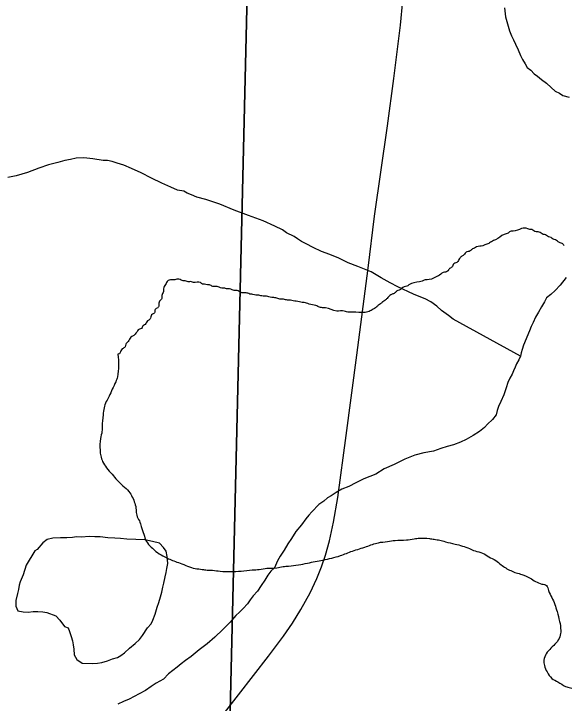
# Model space of a CAD drawing. Extents: x 2.4 to 73.1, y 4.5 to 25.6.
# Drawn here: x 48.0125 to 48.1627, y 21.3538 to 21.5419 of the extents above; entities that cross this region are included whole.
import ezdxf

# ---------------------------------------------------------------- set-up
doc = ezdxf.new("R2010")
doc.units = 0
for name, color, linetype in [('GM_X_Minor_Lake', 7, 'Continuous'), ('GM_X_Minor_River', 7, 'Continuous'), ('GM_X_Section', 7, 'Continuous'), ('GM_X_State_Route', 7, 'Continuous')]:
    doc.layers.add(name, color=color, linetype=linetype)

msp = doc.modelspace()

# ---------------------------------------------------------------- linework, layer by layer
at = {"layer": 'GM_X_Minor_Lake'}
for points in [[(48.01826, 21.39536), (48.01585, 21.39145), (48.015, 21.38881), (48.01418, 21.38693), (48.01396, 21.38599), (48.01373, 21.38486), (48.01351, 21.38372), (48.01307, 21.38184), (48.01302, 21.38032), (48.01354, 21.37896), (48.01506, 21.37873), (48.01639, 21.37868), (48.01773, 21.37883), (48.01906, 21.37878), (48.02039, 21.37874), (48.02153, 21.37851), (48.02398, 21.37767), (48.02508, 21.37649), (48.02636, 21.37474), (48.0273, 21.37433), (48.02765, 21.37336), (48.02818, 21.37201), (48.02852, 21.37086), (48.02867, 21.36972), (48.02883, 21.36857), (48.02897, 21.36704), (48.02969, 21.36569), (48.03118, 21.36469), (48.03384, 21.3646), (48.03537, 21.36474), (48.03652, 21.36489), (48.03806, 21.36541), (48.03941, 21.36594), (48.04075, 21.36627), (48.04172, 21.36681), (48.0427, 21.36754), (48.04407, 21.36883), (48.04563, 21.37011), (48.04681, 21.37121), (48.04761, 21.37232), (48.04901, 21.37437), (48.04999, 21.37548), (48.05041, 21.37642), (48.05103, 21.37811), (48.05166, 21.37999), (48.05208, 21.38131), (48.05251, 21.38282), (48.05294, 21.38413), (48.05317, 21.38546), (48.0534, 21.38659), (48.05383, 21.38829), (48.05406, 21.38942), (48.05428, 21.39056), (48.05452, 21.39188), (48.05439, 21.39379), (48.05406, 21.39532), (48.05333, 21.3963), (48.05222, 21.39747), (48.05033, 21.39792), (48.04825, 21.39837), (48.04578, 21.39845), (48.0433, 21.39853), (48.0416, 21.39877), (48.04008, 21.39883), (48.03817, 21.39889), (48.03609, 21.39915), (48.03457, 21.3992), (48.03305, 21.39925), (48.03095, 21.39913), (48.02961, 21.39917), (48.02847, 21.39902), (48.02694, 21.39888), (48.02523, 21.39893), (48.02313, 21.39881), (48.02159, 21.39848), (48.02042, 21.39757), (48.01884, 21.39572), (48.01826, 21.39536)], [(48.04681, 21.37121), (48.04761, 21.37232), (48.04901, 21.37437), (48.04999, 21.37548), (48.05041, 21.37642), (48.05103, 21.37811), (48.05166, 21.37999), (48.05208, 21.38131), (48.05251, 21.38282), (48.05294, 21.38413), (48.05317, 21.38546), (48.0534, 21.38659), (48.05383, 21.38829), (48.05406, 21.38942), (48.05428, 21.39056), (48.05452, 21.39188), (48.05439, 21.39379), (48.05406, 21.39532), (48.05333, 21.3963), (48.05222, 21.39747), (48.05033, 21.39792), (48.04825, 21.39837), (48.04578, 21.39845), (48.0433, 21.39853), (48.0416, 21.39877), (48.04008, 21.39883), (48.03817, 21.39889), (48.03609, 21.39915), (48.03457, 21.3992), (48.03305, 21.39925), (48.03095, 21.39913), (48.02961, 21.39917), (48.02847, 21.39902), (48.02694, 21.39888), (48.02523, 21.39893), (48.02313, 21.39881), (48.02159, 21.39848), (48.02042, 21.39757), (48.01884, 21.39572), (48.01826, 21.39536)], [(48.01826, 21.39536), (48.01585, 21.39145), (48.015, 21.38881), (48.01418, 21.38693), (48.01396, 21.38599), (48.01373, 21.38486), (48.01351, 21.38372), (48.01307, 21.38184), (48.01302, 21.38032), (48.01354, 21.37896), (48.01506, 21.37873), (48.01639, 21.37868), (48.01773, 21.37883), (48.01906, 21.37878), (48.02039, 21.37874), (48.02153, 21.37851), (48.02398, 21.37767), (48.02508, 21.37649), (48.02636, 21.37474), (48.0273, 21.37433), (48.02765, 21.37336), (48.02818, 21.37201), (48.02852, 21.37086), (48.02867, 21.36972), (48.02883, 21.36857), (48.02897, 21.36704), (48.02969, 21.36569), (48.03118, 21.36469), (48.03384, 21.3646), (48.03537, 21.36474), (48.03652, 21.36489), (48.03806, 21.36541), (48.03941, 21.36594), (48.04075, 21.36627), (48.04172, 21.36681), (48.0427, 21.36754), (48.04407, 21.36883), (48.04563, 21.37011), (48.04681, 21.37121)]]:
    msp.add_lwpolyline(points, dxfattribs=at)
for points in [[(48.16275, 21.47862), (48.16219, 21.4792), (48.16163, 21.47941), (48.16088, 21.47981), (48.16032, 21.4802), (48.15975, 21.4804), (48.15919, 21.4808), (48.15844, 21.481), (48.15788, 21.4814), (48.15675, 21.48181), (48.15619, 21.4822), (48.15563, 21.4824), (48.15506, 21.48242), (48.15449, 21.48262), (48.15393, 21.48301), (48.15337, 21.48303), (48.1528, 21.48323), (48.1511, 21.48327), (48.1488, 21.48257), (48.14823, 21.48258), (48.14746, 21.48203), (48.14631, 21.48168), (48.144, 21.48022), (48.14342, 21.48004), (48.14285, 21.47968), (48.14188, 21.47913), (48.14131, 21.47896), (48.14054, 21.4786), (48.13883, 21.47826), (48.13825, 21.47789), (48.13767, 21.47772), (48.13709, 21.47716), (48.13594, 21.47681), (48.13555, 21.47625), (48.13478, 21.4757), (48.13419, 21.47514), (48.13341, 21.47403), (48.13244, 21.47348), (48.13224, 21.47291), (48.13147, 21.47236), (48.13088, 21.47162), (48.12973, 21.47127), (48.12838, 21.47035), (48.12761, 21.46999), (48.12532, 21.46929), (48.12475, 21.4693), (48.12398, 21.46894), (48.12322, 21.46877), (48.12035, 21.46789), (48.11977, 21.46753), (48.11901, 21.46735), (48.11843, 21.46699), (48.11766, 21.46644), (48.11708, 21.46626), (48.1165, 21.46571), (48.11573, 21.46535), (48.11515, 21.46498), (48.11438, 21.46424), (48.11379, 21.46369), (48.11321, 21.46332), (48.11263, 21.46276), (48.11205, 21.4624), (48.11147, 21.46184), (48.11031, 21.46111), (48.10916, 21.46057), (48.1084, 21.4604), (48.10498, 21.46048), (48.10328, 21.46053), (48.10271, 21.46073), (48.10063, 21.46078), (48.09761, 21.46161), (48.09704, 21.46163), (48.09591, 21.46185), (48.09497, 21.46225), (48.09308, 21.46267), (48.09176, 21.46309), (48.0912, 21.4631), (48.09044, 21.46331), (48.08874, 21.46354), (48.08799, 21.46375), (48.08723, 21.46377), (48.08609, 21.46398), (48.08515, 21.46401), (48.08458, 21.46421), (48.08345, 21.46443), (48.08288, 21.46444), (48.08212, 21.46465), (48.0808, 21.46487), (48.08023, 21.46489), (48.0791, 21.4651), (48.07853, 21.46512), (48.07778, 21.46533), (48.07721, 21.46534), (48.07664, 21.46554), (48.0757, 21.46576), (48.07475, 21.46578), (48.07419, 21.46598)], [(48.07419, 21.46598), (48.07325, 21.46639), (48.07268, 21.4664), (48.07212, 21.4666), (48.07136, 21.46681), (48.07079, 21.46683), (48.06985, 21.46704), (48.06928, 21.46705), (48.06853, 21.46726), (48.06796, 21.46746), (48.06739, 21.46748), (48.06682, 21.46749), (48.06589, 21.46789), (48.06532, 21.46791), (48.06456, 21.46812), (48.06399, 21.46813), (48.06343, 21.46852), (48.06154, 21.46857), (48.06097, 21.46877), (48.05984, 21.4688), (48.05927, 21.46901), (48.0587, 21.46902), (48.05814, 21.46922), (48.05757, 21.46943), (48.05701, 21.46944), (48.05643, 21.46927), (48.05529, 21.46929), (48.05414, 21.46856), (48.05393, 21.468), (48.05354, 21.46744), (48.05334, 21.46687), (48.05332, 21.46612), (48.05291, 21.46499), (48.05289, 21.46423), (48.0523, 21.46348), (48.0521, 21.46292), (48.05208, 21.46235), (48.05169, 21.4616), (48.05111, 21.46123), (48.05089, 21.46029), (48.05012, 21.45974), (48.04971, 21.45861), (48.04894, 21.45806), (48.04835, 21.45712), (48.04758, 21.45657), (48.04737, 21.45601), (48.0468, 21.45583), (48.04582, 21.45472), (48.04504, 21.45398), (48.04447, 21.45361), (48.04368, 21.45249), (48.04309, 21.45175), (48.04288, 21.45099), (48.04211, 21.45044), (48.04172, 21.44988), (48.04132, 21.44914), (48.04092, 21.44901)], [(48.04092, 21.44901), (48.04076, 21.44282), (48.04034, 21.4415), (48.03934, 21.43944), (48.03853, 21.43756), (48.03773, 21.43606), (48.03711, 21.43437), (48.03687, 21.43248), (48.0366, 21.42925), (48.03656, 21.42792), (48.03613, 21.42603), (48.03605, 21.42281), (48.0362, 21.42128), (48.03673, 21.41975), (48.03782, 21.41801), (48.0393, 21.41626), (48.04226, 21.41314), (48.04393, 21.41157), (48.04484, 21.41003), (48.04589, 21.40658), (48.04604, 21.40506), (48.04676, 21.40352), (48.04729, 21.40198), (48.04799, 21.39987), (48.0487, 21.39795), (48.04999, 21.3964), (48.0513, 21.39522), (48.05317, 21.39403), (48.05467, 21.39323), (48.05617, 21.39262), (48.05787, 21.39201), (48.05994, 21.39119), (48.06201, 21.39056), (48.06391, 21.39032), (48.06523, 21.3901), (48.06675, 21.39006), (48.06884, 21.38981), (48.07169, 21.38974), (48.07454, 21.38985), (48.07759, 21.39015), (48.0795, 21.39029), (48.0816, 21.39061), (48.08427, 21.39073), (48.08599, 21.39106), (48.08751, 21.39121), (48.09018, 21.39152), (48.09267, 21.39203), (48.09687, 21.39286), (48.10166, 21.39406), (48.10493, 21.39531), (48.10876, 21.39653), (48.11202, 21.39759), (48.1145, 21.3979), (48.1166, 21.39822), (48.11965, 21.39833), (48.12175, 21.39866), (48.12328, 21.39881), (48.12594, 21.39874), (48.12726, 21.39851), (48.12878, 21.39828), (48.13029, 21.39786), (48.13293, 21.39722), (48.13689, 21.39597), (48.1384, 21.39536), (48.14047, 21.39474), (48.14216, 21.39374), (48.14403, 21.39274), (48.14552, 21.39156), (48.14815, 21.38997), (48.14965, 21.38936), (48.15116, 21.38894), (48.15342, 21.38793), (48.15661, 21.38632), (48.15793, 21.38591), (48.15846, 21.38456), (48.15936, 21.38264), (48.16078, 21.3788), (48.16147, 21.37612), (48.16179, 21.37364), (48.16155, 21.37194), (48.16056, 21.37025), (48.15782, 21.36729), (48.1572, 21.36559), (48.15735, 21.36407), (48.15807, 21.36234), (48.15935, 21.36059), (48.16104, 21.3596), (48.1631, 21.3584), (48.16442, 21.35799), (48.16593, 21.35757), (48.16782, 21.35714), (48.16971, 21.3569), (48.17142, 21.35685), (48.17352, 21.35698), (48.17581, 21.35749), (48.1783, 21.35819), (48.17986, 21.35966)]]:
    msp.add_spline(points, degree=3, dxfattribs=at)
at = {"layer": 'GM_X_Minor_River'}
for points in [[(48.14643, 21.54352), (48.14674, 21.54105), (48.14727, 21.53913), (48.14779, 21.53722), (48.14832, 21.53588), (48.14887, 21.53473), (48.14941, 21.53357), (48.15013, 21.53204), (48.15085, 21.5305), (48.15139, 21.52935), (48.15212, 21.52819), (48.15267, 21.52722), (48.1536, 21.52644), (48.15452, 21.52547), (48.15546, 21.52487), (48.15657, 21.5239), (48.15788, 21.52291), (48.15918, 21.52174), (48.16029, 21.52076), (48.16142, 21.52017), (48.16235, 21.51957)], [(48.16235, 21.51957), (48.16405, 21.51915)], [(48.15077, 21.44843), (48.13244, 21.45855), (48.13113, 21.45955), (48.12927, 21.46094), (48.12798, 21.46212), (48.1263, 21.46332), (48.12481, 21.46413), (48.12311, 21.46476), (48.12161, 21.46538), (48.11729, 21.46742), (48.11523, 21.46844), (48.1128, 21.46985), (48.11, 21.47147), (48.10642, 21.47292), (48.10379, 21.47396), (48.10117, 21.47518), (48.09872, 21.47622), (48.09646, 21.47705), (48.09421, 21.47808), (48.09234, 21.47909), (48.09103, 21.4797), (48.08991, 21.4805), (48.08898, 21.4811), (48.08692, 21.48212), (48.0858, 21.48292), (48.08374, 21.48394), (48.08054, 21.48538), (48.07659, 21.48684), (48.07264, 21.4883), (48.06869, 21.48995), (48.06493, 21.49122), (48.06247, 21.49187), (48.06097, 21.49249), (48.05984, 21.49291), (48.05891, 21.49351), (48.0572, 21.49376), (48.05532, 21.49458), (48.05288, 21.49561), (48.05007, 21.49704), (48.04726, 21.49846), (48.04463, 21.49969), (48.04256, 21.50052), (48.04068, 21.50115), (48.03936, 21.50158), (48.03803, 21.50181), (48.03689, 21.50185), (48.03405, 21.50232), (48.03158, 21.50259), (48.02949, 21.50247), (48.02795, 21.50214), (48.02642, 21.50181), (48.0245, 21.50131), (48.022, 21.50063), (48.01931, 21.49977), (48.01622, 21.49853), (48.01315, 21.49769), (48.01085, 21.49719)], [(48.16327, 21.4699), (48.16168, 21.46786), (48.1603, 21.46638), (48.15912, 21.46528), (48.15795, 21.46437), (48.15734, 21.46325), (48.15654, 21.46194), (48.15573, 21.46045), (48.15492, 21.45914), (48.15431, 21.45764), (48.1537, 21.45652), (48.15328, 21.45539), (48.15163, 21.45145), (48.15122, 21.45032), (48.15099, 21.44938), (48.15077, 21.44843), (48.15036, 21.4475), (48.14976, 21.44638), (48.14935, 21.44544), (48.14893, 21.4445), (48.14852, 21.44356), (48.14792, 21.44244), (48.14731, 21.44132), (48.14688, 21.43981), (48.14625, 21.43793), (48.14543, 21.43606), (48.14481, 21.43475), (48.1444, 21.43362), (48.14417, 21.43248), (48.14318, 21.43118), (48.1418, 21.4299), (48.14101, 21.42897), (48.13964, 21.42788), (48.1379, 21.42679), (48.13596, 21.42572), (48.13441, 21.42501), (48.13248, 21.42431), (48.13075, 21.4238), (48.12902, 21.42328), (48.1271, 21.42258), (48.12442, 21.4221), (48.12192, 21.42142), (48.11922, 21.42037), (48.11632, 21.41895), (48.11361, 21.4177), (48.11128, 21.41626), (48.108, 21.41503), (48.10588, 21.41396), (48.10394, 21.41289), (48.10201, 21.41219), (48.10046, 21.41129), (48.0991, 21.41038), (48.09813, 21.40984), (48.09715, 21.40893), (48.09578, 21.40802), (48.09381, 21.40599), (48.09302, 21.40507), (48.09223, 21.40414), (48.09104, 21.40247), (48.08945, 21.40062), (48.08825, 21.39876), (48.08725, 21.39727), (48.08625, 21.39559), (48.08524, 21.39391), (48.08444, 21.3926), (48.08362, 21.39073), (48.08263, 21.38981), (48.08184, 21.3887), (48.08103, 21.38739), (48.08003, 21.3859), (48.07903, 21.38441), (48.07785, 21.38312), (48.07705, 21.382), (48.07626, 21.38089), (48.07507, 21.3796), (48.07409, 21.37868), (48.07311, 21.37776), (48.07153, 21.37591), (48.06956, 21.37388), (48.0674, 21.37186), (48.06524, 21.37003), (48.0631, 21.36839), (48.06094, 21.36656)], [(48.06094, 21.36656), (48.05939, 21.36547), (48.05821, 21.36455), (48.05704, 21.36364), (48.05587, 21.36273), (48.0547, 21.36182), (48.05332, 21.36034), (48.05138, 21.35926), (48.05002, 21.35836), (48.04846, 21.35727), (48.04672, 21.35637), (48.04536, 21.35566), (48.04401, 21.35494), (48.04246, 21.35423), (48.04091, 21.35352)]]:
    msp.add_lwpolyline(points, dxfattribs=at)
at = {"layer": 'GM_X_Section'}
for points in [[(47.57885, 21.57331), (48.0766, 21.56261), (48.0642, 21.04105), (47.56537, 21.05389)], [(48.0766, 21.56261), (48.07944, 21.56274), (48.57937, 21.55093), (48.56812, 21.03025), (48.0642, 21.04105)]]:
    msp.add_lwpolyline(points, close=True, dxfattribs=at)
at = {"layer": 'GM_X_State_Route'}
msp.add_lwpolyline([(48.01436, 21.27975), (48.03228, 21.30292), (48.05512, 21.33202), (48.0738, 21.35608), (48.08204, 21.3666), (48.0861, 21.37209), (48.08855, 21.37566), (48.09083, 21.37934), (48.09335, 21.38395), (48.0952, 21.38786), (48.09647, 21.391), (48.09758, 21.39421), (48.09867, 21.39806), (48.09978, 21.4032), (48.1009, 21.40993), (48.10319, 21.42687), (48.10613, 21.44874), (48.10918, 21.47248), (48.11098, 21.48668), (48.11448, 21.5113), (48.11623, 21.52423), (48.11804, 21.53871), (48.11872, 21.5455)], dxfattribs=at)

doc.saveas('drawing.dxf')
